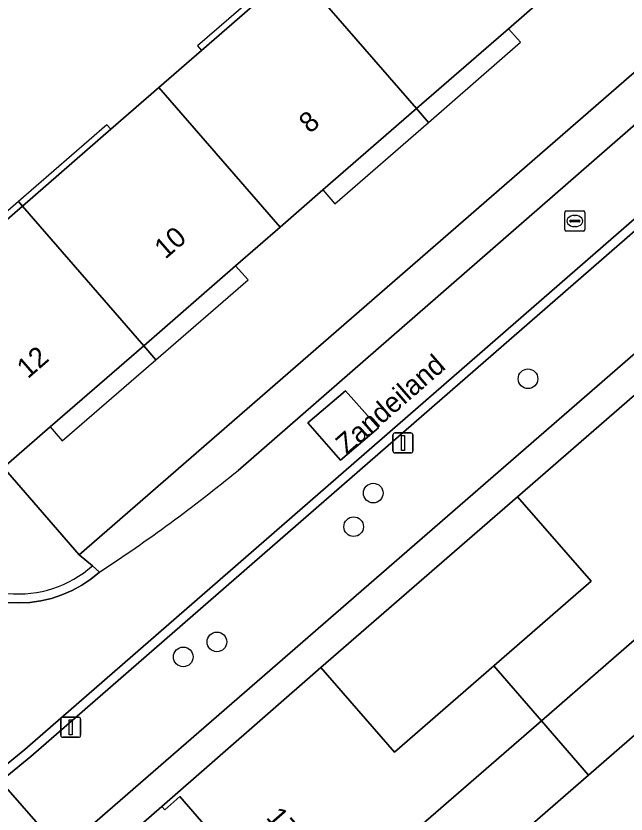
# Model space of a CAD drawing. Extents: x 155887 to 156869, y 383880 to 384678.
# Drawn here: x 156405.9 to 156436.26, y 384294.18 to 384333.9 of the extents above; entities that cross this region are included whole.
import ezdxf

# ---------------------------------------------------------------- set-up
doc = ezdxf.new("R2010")
doc.units = 0
for name, color, linetype in [('IMGEO_Boom', 7, 'Continuous'), ('IMGEO_Erf', 7, 'Continuous'), ('IMGEO_Lichtmast', 7, 'Continuous'), ('IMGEO_Muur', 7, 'Continuous'), ('IMGEO_Openbare_ruimte_label', 7, 'Continuous'), ('IMGEO_Pand', 7, 'Continuous'), ('IMGEO_Pand_nummerreeks', 7, 'Continuous'), ('IMGEO_Pand_overbouw', 7, 'Continuous'), ('IMGEO_Parkeervlak_open', 7, 'Continuous'), ('IMGEO_Rijbaan_lokaal_gesloten', 7, 'Continuous'), ('IMGEO_Rijbaan_lokaal_open', 7, 'Continuous'), ('IMGEO_Rioolput', 7, 'Continuous'), ('IMGEO_Voetpad_open', 7, 'Continuous')]:
    doc.layers.add(name, color=color, linetype=linetype)

msp = doc.modelspace()

# ---------------------------------------------------------------- linework, layer by layer
at = {"layer": 'IMGEO_Boom'}
for centre in [(156431.383, 384315.842), (156423.681, 384310.152), (156422.704, 384308.481), (156415.897, 384302.748), (156414.221, 384301.999)]:
    msp.add_circle(centre, 0.489, dxfattribs=at)
at = {"layer": 'IMGEO_Erf'}
for points in [[(156401.578, 384320.396), (156406.224, 384324.434), (156410.625, 384328.259), (156413.013, 384330.335), (156415.132, 384332.177), (156419.802, 384336.236), (156424.325, 384340.167), (156426.593, 384342.138), (156428.735, 384344), (156433.382, 384348.039), (156437.846, 384351.919), (156440.305, 384354.056), (156425.805, 384370.742), (156423.497, 384368.737), (156418.886, 384364.732), (156414.256, 384360.709), (156412.095, 384358.832), (156413.279, 384357.469), (156409.012, 384353.762), (156410.882, 384351.61), (156408.356, 384349.417), (156405.5, 384352.705)], [(156419.792, 384288.441), (156414.054, 384295.046), (156413.3, 384294.388), (156413.155, 384294.555), (156409.564, 384291.419)]]:
    msp.add_lwpolyline(points, dxfattribs=at)
for points in [[(156450.097, 384342.754), (156446.34, 384347.112), (156443.993, 384345.072), (156439.415, 384341.093), (156434.766, 384337.052), (156432.625, 384335.192), (156430.407, 384333.264), (156425.834, 384329.289), (156421.172, 384325.237), (156419.046, 384323.389), (156416.82, 384321.455), (156412.256, 384317.488), (156407.602, 384313.442), (156405.274, 384311.419), (156409.037, 384307.075)], [(156429.677, 384301.552), (156434.522, 384305.762), (156430.86, 384309.973), (156421.071, 384301.467), (156424.731, 384297.255)], [(156441.474, 384287.981), (156446.32, 384292.192), (156442.799, 384296.241), (156439.246, 384300.328), (156434.4, 384296.118), (156429.454, 384291.82), (156433.007, 384287.731), (156436.525, 384283.681)]]:
    msp.add_lwpolyline(points, close=True, dxfattribs=at)
at = {"layer": 'IMGEO_Lichtmast'}
for p, q in [((156424.663, 384312.249), (156424.663, 384313.049)), ((156424.663, 384313.049), (156424.663, 384312.249)), ((156424.763, 384313.149), (156425.553, 384313.149)), ((156425.553, 384313.149), (156424.763, 384313.149)), ((156425.653, 384313.049), (156425.653, 384312.249)), ((156425.653, 384312.249), (156425.653, 384313.049)), ((156425.553, 384312.149), (156424.763, 384312.149)), ((156424.763, 384312.149), (156425.553, 384312.149)), ((156408.227, 384299.001), (156409.017, 384299.001)), ((156409.017, 384299.001), (156408.227, 384299.001)), ((156408.127, 384298.101), (156408.127, 384298.901)), ((156408.127, 384298.901), (156408.127, 384298.101)), ((156409.117, 384298.901), (156409.117, 384298.101)), ((156409.117, 384298.101), (156409.117, 384298.901)), ((156409.017, 384298.001), (156408.227, 384298.001)), ((156408.227, 384298.001), (156409.017, 384298.001))]:
    msp.add_line(p, q, dxfattribs=at)
for points in [[(156425.083, 384313.024), (156425.233, 384313.024), (156425.233, 384312.274), (156425.083, 384312.274), (156425.083, 384313.024)], [(156408.547, 384298.876), (156408.697, 384298.876), (156408.697, 384298.126), (156408.547, 384298.126), (156408.547, 384298.876)]]:
    msp.add_lwpolyline(points, dxfattribs=at)
for centre, start, end in [((156424.763, 384313.049), 90, 180), ((156424.763, 384313.049), 90, 180), ((156425.553, 384313.049), 0, 90), ((156425.553, 384313.049), 360, 90), ((156424.763, 384312.249), 180, 270), ((156424.763, 384312.249), 180, 270), ((156425.553, 384312.249), 270, 0), ((156425.553, 384312.249), 270, 0), ((156408.227, 384298.901), 90, 180), ((156408.227, 384298.901), 90, 180), ((156409.017, 384298.901), 0, 90), ((156409.017, 384298.901), 360, 90), ((156408.227, 384298.101), 180, 270), ((156408.227, 384298.101), 180, 270), ((156409.017, 384298.101), 270, 0), ((156409.017, 384298.101), 270, 0)]:
    msp.add_arc(centre, 0.1, start, end, dxfattribs=at)
at = {"layer": 'IMGEO_Muur'}
msp.add_lwpolyline([(156430.86, 384309.973), (156421.071, 384301.467)], dxfattribs=at)
at = {"layer": 'IMGEO_Pand'}
for points in [[(156432.625, 384335.192), (156426.593, 384342.138), (156424.325, 384340.167), (156419.802, 384336.236), (156425.834, 384329.289), (156430.407, 384333.264)], [(156419.802, 384336.236), (156415.132, 384332.177), (156413.013, 384330.335), (156419.046, 384323.389), (156421.172, 384325.237), (156425.834, 384329.289)], [(156412.256, 384317.488), (156416.82, 384321.455), (156419.046, 384323.389), (156413.013, 384330.335), (156410.625, 384328.259), (156406.224, 384324.434)], [(156412.256, 384317.488), (156406.224, 384324.434), (156401.578, 384320.396), (156399.239, 384318.363), (156405.274, 384311.419), (156407.602, 384313.442)], [(156432.048, 384298.824), (156444.865, 384309.961), (156444.721, 384310.127), (156443.966, 384309.471), (156438.215, 384316.086), (156438.966, 384316.739), (156438.828, 384316.897), (156438.077, 384316.244), (156430.86, 384309.973), (156434.522, 384305.762), (156429.677, 384301.552)], [(156432.048, 384298.824), (156434.4, 384296.118), (156439.246, 384300.328), (156442.799, 384296.241), (156450.771, 384303.169), (156450.62, 384303.342), (156449.864, 384302.686), (156444.241, 384309.154), (156444.996, 384309.81), (156444.865, 384309.961)], [(156432.048, 384298.824), (156429.677, 384301.552), (156424.731, 384297.255), (156421.071, 384301.467), (156413.155, 384294.555), (156413.3, 384294.388), (156414.054, 384295.046), (156419.792, 384288.441), (156419.037, 384287.785), (156419.169, 384287.633)], [(156432.048, 384298.824), (156419.169, 384287.633), (156419.312, 384287.468), (156420.067, 384288.124), (156425.661, 384281.685), (156424.906, 384281.03), (156425.074, 384280.837), (156433.007, 384287.731), (156429.454, 384291.82), (156434.4, 384296.118)]]:
    msp.add_lwpolyline(points, close=True, dxfattribs=at)
at = {"layer": 'IMGEO_Pand_overbouw'}
for points in [[(156415.132, 384332.177), (156419.802, 384336.236), (156419.605, 384336.462), (156414.935, 384332.403)], [(156430.407, 384333.264), (156425.834, 384329.289), (156426.429, 384328.603), (156431.003, 384332.588)], [(156421.172, 384325.237), (156421.773, 384324.547), (156426.429, 384328.603), (156425.834, 384329.289)], [(156406.224, 384324.434), (156410.625, 384328.259), (156410.428, 384328.485), (156406.027, 384324.66)], [(156401.578, 384320.396), (156406.224, 384324.434), (156406.027, 384324.66), (156401.381, 384320.622)], [(156412.256, 384317.488), (156412.865, 384316.787), (156417.451, 384320.762), (156416.82, 384321.455)], [(156412.256, 384317.488), (156407.602, 384313.442), (156408.204, 384312.747), (156412.865, 384316.787)]]:
    msp.add_lwpolyline(points, close=True, dxfattribs=at)
at = {"layer": 'IMGEO_Parkeervlak_open'}
msp.add_lwpolyline([(156441.648, 384321.401), (156438.632, 384324.873), (156437.211, 384323.647), (156406.642, 384297.047), (156405.446, 384296.062), (156405.14, 384295.795), (156408.176, 384292.336)], close=True, dxfattribs=at)
at = {"layer": 'IMGEO_Rijbaan_lokaal_gesloten'}
for points in [[(156445.277, 384335.973), (156416.955, 384311.282)], [(156410.055, 384306.215), (156409.629, 384305.87), (156409.173, 384305.564), (156408.691, 384305.301), (156408.188, 384305.083), (156407.667, 384304.911), (156407.133, 384304.787), (156406.589, 384304.711), (156406.041, 384304.685), (156405.493, 384304.709), (156404.949, 384304.782), (156404.414, 384304.904), (156403.893, 384305.074), (156403.389, 384305.291), (156402.906, 384305.552), (156402.449, 384305.855), (156402.022, 384306.199), (156401.627, 384306.58), (156401.268, 384306.995), (156398.191, 384304.319), (156402.759, 384299.068), (156405.149, 384296.413), (156406.345, 384297.398), (156436.91, 384323.995)]]:
    msp.add_lwpolyline(points, dxfattribs=at)
msp.add_lwpolyline([(156420.43, 384313.644), (156422.303, 384315.249), (156423.943, 384313.402), (156422.05, 384311.784)], close=True, dxfattribs=at)
msp.add_arc((156364.158, 384375.946), 83.48, 303.35258, 309.23066, dxfattribs=at)
at = {"layer": 'IMGEO_Rijbaan_lokaal_open'}
for points in [[(156506.284, 384384.27), (156500, 384378.807), (156485.924, 384366.569), (156467.359, 384350.481), (156466.597, 384349.82), (156461.728, 384345.598), (156460.345, 384344.417), (156453.722, 384338.62), (156444.208, 384330.292), (156436.91, 384323.995), (156406.345, 384297.398), (156405.149, 384296.413)], [(156405.446, 384296.062), (156406.642, 384297.047), (156437.211, 384323.647), (156438.632, 384324.873), (156443.01, 384328.651), (156444.51, 384329.945), (156454.025, 384338.274), (156460.646, 384344.069), (156460.835, 384344.231), (156462.027, 384345.248), (156462.818, 384345.935), (156464.731, 384347.594), (156467.66, 384350.133), (156486.226, 384366.222), (156489.504, 384369.072), (156500, 384378.198), (156506.895, 384384.192)], [(156401.616, 384307.298), (156401.268, 384306.995), (156401.627, 384306.58), (156402.022, 384306.199), (156402.449, 384305.855), (156402.906, 384305.552), (156403.389, 384305.291), (156403.893, 384305.074), (156404.414, 384304.904), (156404.949, 384304.782), (156405.493, 384304.709), (156406.041, 384304.685), (156406.589, 384304.711), (156407.133, 384304.787), (156407.667, 384304.911), (156408.188, 384305.083), (156408.691, 384305.301), (156409.173, 384305.564), (156409.629, 384305.87), (156410.055, 384306.215), (156409.703, 384306.528)]]:
    msp.add_lwpolyline(points, dxfattribs=at)
for points in [[(156422.05, 384311.784), (156423.943, 384313.402), (156422.303, 384315.249), (156420.43, 384313.644)], [(156409.564, 384291.419), (156409.233, 384291.131), (156408.176, 384292.336), (156405.14, 384295.795), (156400.994, 384292.18), (156404.001, 384288.734), (156405.041, 384287.543), (156404.697, 384287.244), (156428.436, 384259.936), (156428.797, 384260.259), (156430.054, 384261.381), (156431.589, 384262.733), (156432.92, 384263.843), (156433.259, 384264.139)]]:
    msp.add_lwpolyline(points, close=True, dxfattribs=at)
msp.add_arc((156406.021, 384310.706), 5.569, 217.7324, 311.3897, dxfattribs=at)
at = {"layer": 'IMGEO_Rioolput'}
for p, q in [((156433.213, 384323.266), (156433.213, 384324.118)), ((156433.288, 384324.192), (156434.14, 384324.192)), ((156433.701, 384323.972), (156433.726, 384323.972)), ((156434.214, 384324.118), (156434.214, 384323.266)), ((156433.472, 384323.686), (156433.472, 384323.698)), ((156433.91, 384323.649), (156433.512, 384323.649)), ((156433.515, 384323.735), (156433.913, 384323.735)), ((156433.956, 384323.698), (156433.956, 384323.686)), ((156434.14, 384323.192), (156433.288, 384323.192)), ((156433.724, 384323.412), (156433.699, 384323.412))]:
    msp.add_line(p, q, dxfattribs=at)
for points in [[(156433.213, 384323.266), (156433.213, 384324.118)], [(156433.288, 384324.192), (156434.14, 384324.192)], [(156434.214, 384324.118), (156434.214, 384323.266)], [(156434.14, 384323.192), (156433.288, 384323.192)]]:
    msp.add_lwpolyline(points, dxfattribs=at)
for centre, radius, start, end in [((156433.29, 384324.116), 0.0765, 91.552, 178.448), ((156433.29, 384324.116), 0.0765, 91.552, 178.448), ((156434.138, 384324.116), 0.0765, 1.552, 88.448), ((156434.138, 384324.116), 0.0765, 1.552, 88.448), ((156433.512, 384323.695), 0.0403, 85.8775, 175.7526), ((156433.509, 384323.685), 0.0366, 178.938, 274.7102), ((156433.913, 384323.692), 0.043, 264.8664, 352.4533), ((156433.917, 384323.697), 0.0386, 1.7309, 96.639), ((156433.29, 384323.268), 0.0765, 181.552, 268.448), ((156433.29, 384323.268), 0.0765, 181.552, 268.448), ((156434.138, 384323.268), 0.0765, 271.552, 358.448), ((156434.138, 384323.268), 0.0765, 271.552, 358.448)]:
    msp.add_arc(centre, radius, start, end, dxfattribs=at)
for centre, major_axis, ratio, start_param, end_param in [((156433.7, 384323.692), (-0.387, 0.002), 0.722429, 4.712389, 7.853982), ((156433.725, 384323.692), (-0.39, 0.002), 0.717154, 1.570796, 4.712389)]:
    msp.add_ellipse(centre, major_axis=major_axis, ratio=ratio, start_param=start_param, end_param=end_param, dxfattribs=at)
at = {"layer": 'IMGEO_Voetpad_open'}
for points in [[(156416.955, 384311.282), (156445.277, 384335.973), (156446.759, 384337.276), (156451.168, 384341.533), (156452.614, 384342.929), (156452.282, 384343.313), (156451.581, 384344.121), (156450.097, 384342.754), (156409.037, 384307.075), (156409.703, 384306.528), (156410.055, 384306.215)], [(156409.703, 384306.528), (156409.037, 384307.075), (156405.274, 384311.419)]]:
    msp.add_lwpolyline(points, dxfattribs=at)
msp.add_lwpolyline([(156438.077, 384316.244), (156438.828, 384316.897), (156442.421, 384320.021), (156442.663, 384320.232), (156441.648, 384321.401), (156408.176, 384292.336), (156409.233, 384291.131), (156409.564, 384291.419), (156413.155, 384294.555), (156421.071, 384301.467), (156430.86, 384309.973)], close=True, dxfattribs=at)
for centre, radius, start, end in [((156364.158, 384375.946), 83.48, 303.35258, 309.23066), ((156406.021, 384310.706), 5.569, 217.7324, 311.3897)]:
    msp.add_arc(centre, radius, start, end, dxfattribs=at)

# ---------------------------------------------------------------- texts
at = {"layer": 'IMGEO_Openbare_ruimte_label'}
msp.add_text('Zandeiland', height=1, rotation=41.0674, dxfattribs=at).set_placement((156422.359, 384312.032))
at = {"layer": 'IMGEO_Pand_nummerreeks'}
for s, rotation, p in [('8', 40.9959, (156420.527, 384328.015)), ('10', 40.9959, (156413.334, 384321.764)), ('12', 40.9959, (156406.486, 384315.811)), ('17', 310.9828, (156418.308, 384293.992))]:
    msp.add_text(s, height=1, rotation=rotation, dxfattribs=at).set_placement(p)

doc.saveas('drawing.dxf')
